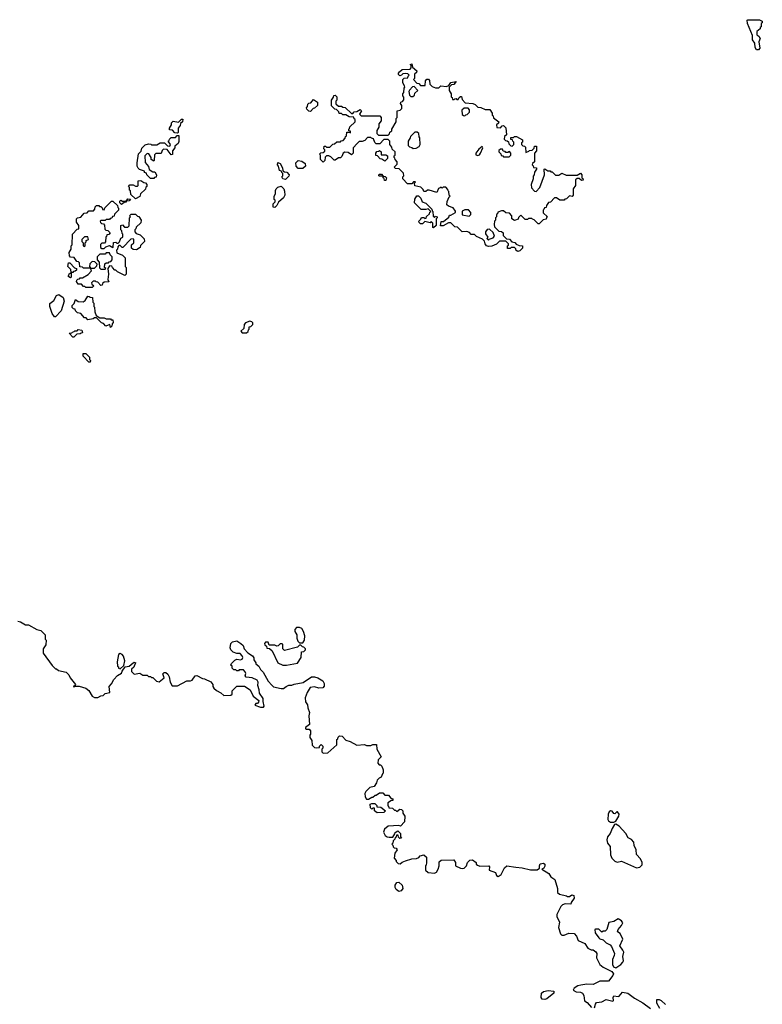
# Model space of a CAD drawing. Extents: x 2106670 to 2323771, y 35271 to 224896.
# Tile 324 of 419: x 2274654 to 2281530, y 143573 to 152690. Entities that reach past the tile are written whole.
import ezdxf

# ---------------------------------------------------------------- set-up
doc = ezdxf.new("R2010")
doc.units = 0

msp = doc.modelspace()

# ---------------------------------------------------------------- linework, layer by layer
at = {"layer": '0CON20XD'}
for points in [[(2281495, 152410), (2281475, 152410), (2281463, 152433), (2281461.7, 152471.7), (2281440, 152505), (2281440, 152545), (2281393.3, 152655), (2281390, 152685), (2281395, 152690), (2281505, 152690), (2281530, 152675), (2281528.3, 152661.7), (2281520, 152655), (2281520, 152625), (2281511.7, 152618.3), (2281510, 152605), (2281478.3, 152581.7), (2281478.3, 152548.3), (2281496.4, 152536.4), (2281510, 152515), (2281497.5, 152485), (2281506.2, 152425), (2281495, 152410)], [(2279265, 150542.5), (2279251.7, 150551.7), (2279248.3, 150568.3), (2279235, 150580), (2279205, 150580), (2279195, 150570), (2279171.7, 150571.7), (2279170, 150595), (2279178.3, 150601.7), (2279180, 150615), (2279155, 150640), (2279095, 150640), (2279068.3, 150611.7), (2279027, 150593), (2278995, 150590), (2278977, 150597), (2278964.1, 150614.1), (2278958.3, 150638.3), (2278938.3, 150658.3), (2278885, 150683.3), (2278865, 150700), (2278835, 150700), (2278818.3, 150718.3), (2278795, 150730), (2278750, 150725), (2278708.3, 150768.3), (2278683, 150773), (2278645, 150810), (2278625, 150810), (2278575, 150780), (2278551.7, 150781.7), (2278555, 150820), (2278578.3, 150821.7), (2278628.3, 150861.7), (2278635, 150880), (2278645, 150880), (2278690, 150905), (2278688.3, 150918.3), (2278668.3, 150948.3), (2278625, 150962.5), (2278610, 150975), (2278613, 151007), (2278631.7, 151048.3), (2278640, 151055), (2278630, 151065), (2278628.3, 151098.3), (2278620, 151105), (2278618.3, 151118.3), (2278598.3, 151138.3), (2278575, 151140), (2278565, 151130), (2278555, 151140), (2278548.3, 151131.7), (2278531.7, 151128.3), (2278515, 151090), (2278445, 151112.5), (2278428.3, 151111.7), (2278415, 151100), (2278395, 151100), (2278388.3, 151118.3), (2278368.3, 151138.3), (2278311.7, 151151.7), (2278310, 151175), (2278320, 151185), (2278315, 151190), (2278301.7, 151188.3), (2278285, 151170), (2278245, 151170), (2278200, 151215), (2278200, 151235), (2278210, 151245), (2278208.3, 151268.3), (2278168.3, 151308.3), (2278132.5, 151312.5), (2278120, 151325), (2278148.3, 151351.7), (2278150, 151375), (2278130, 151395), (2278128.3, 151408.3), (2278120, 151415), (2278121.7, 151428.3), (2278130, 151435), (2278130, 151465), (2278101.7, 151491.7), (2278098.3, 151508.3), (2278080, 151535), (2278080, 151565), (2278065, 151580), (2278025, 151580), (2277988.3, 151541.7), (2277955, 151540), (2277941.7, 151551.7), (2277928.3, 151588.3), (2277911.7, 151591.7), (2277905, 151600), (2277875, 151600), (2277848.3, 151571.7), (2277825, 151562.5), (2277798.3, 151561.7), (2277780, 151545), (2277740, 151505), (2277740, 151455), (2277725, 151440), (2277695, 151460), (2277665, 151462.5), (2277650, 151455), (2277637, 151423), (2277625, 151410), (2277605, 151410), (2277575, 151390), (2277565, 151390), (2277535, 151420), (2277515, 151430), (2277495, 151430), (2277481.7, 151418.3), (2277480, 151385), (2277465, 151370), (2277440, 151395), (2277440, 151435), (2277430, 151445), (2277441.7, 151458.3), (2277465, 151460), (2277478.3, 151471.7), (2277480, 151485), (2277470, 151495), (2277471.7, 151518.3), (2277485, 151520), (2277495, 151510), (2277525, 151510), (2277551.7, 151538.3), (2277568.3, 151541.7), (2277591.7, 151558.3), (2277625, 151560), (2277631.7, 151568.3), (2277648.3, 151571.7), (2277668.3, 151591.7), (2277671.7, 151608.3), (2277680, 151615), (2277681.7, 151648.3), (2277705, 151650), (2277718.3, 151641.7), (2277718.3, 151658.3), (2277701.7, 151661.7), (2277700, 151675), (2277708.3, 151681.7), (2277711.7, 151698.3), (2277760, 151745), (2277760, 151765), (2277751.7, 151771.7), (2277748.3, 151788.3), (2277705, 151790), (2277675, 151810), (2277645, 151810), (2277635, 151820), (2277611.7, 151821.7), (2277608.3, 151838.3), (2277588.3, 151858.3), (2277571.7, 151861.7), (2277541.7, 151891.7), (2277540, 151945), (2277558.3, 151971.7), (2277561.7, 151988.3), (2277575, 151990), (2277590, 151975), (2277590, 151945), (2277580, 151935), (2277581.7, 151911.7), (2277605, 151890), (2277635, 151890), (2277645, 151880), (2277668.3, 151878.3), (2277725, 151820), (2277738.3, 151821.7), (2277751.7, 151838.3), (2277775, 151840), (2277805, 151860), (2277820, 151845), (2277800, 151815), (2277815, 151800), (2277988.3, 151798.3), (2278000, 151785), (2278000, 151755), (2277980, 151725), (2277980, 151695), (2277960, 151665), (2277960, 151635), (2277975, 151620), (2278065, 151620), (2278078.3, 151631.7), (2278081.7, 151648.3), (2278098.3, 151661.7), (2278100, 151675), (2278140, 151745), (2278140, 151775), (2278150, 151785), (2278150, 151845), (2278177, 151853), (2278193.3, 151866.7), (2278192.5, 151895), (2278180, 151915), (2278183.6, 151926.4), (2278198.3, 151931.7), (2278211.7, 151948.3), (2278211.7, 151971.7), (2278200, 151985), (2278200, 152005), (2278210, 152015), (2278212.5, 152055), (2278220, 152065), (2278218.3, 152078.3), (2278200, 152105), (2278200, 152135), (2278215, 152150), (2278248.3, 152151.7), (2278251.7, 152168.3), (2278260, 152175), (2278248.3, 152188.3), (2278225, 152192.5), (2278201.7, 152188.3), (2278190, 152175), (2278175, 152170), (2278161.7, 152181.7), (2278160, 152195), (2278171.7, 152208.3), (2278195, 152230), (2278268.3, 152231.7), (2278280, 152245), (2278280, 152265), (2278270, 152275), (2278285, 152280), (2278291.7, 152251.7), (2278330, 152215), (2278328.3, 152201.7), (2278310, 152185), (2278310, 152145), (2278300, 152135), (2278331.7, 152101.7), (2278348.3, 152098.3), (2278365, 152080), (2278408.3, 152081.7), (2278410, 152125), (2278425, 152140), (2278438.3, 152138.3), (2278448.3, 152128.3), (2278451.7, 152091.7), (2278471.7, 152071.7), (2278505, 152060), (2278535, 152060), (2278553.8, 152076.2), (2278605, 152070), (2278628.3, 152081.7), (2278645, 152107.5), (2278695, 152116.7), (2278675, 152090), (2278651.7, 152088.3), (2278630, 152065), (2278630, 152035), (2278650, 152005), (2278650, 151975), (2278658.3, 151968.3), (2278661.7, 151951.7), (2278675, 151950), (2278681.7, 151958.3), (2278695, 151960), (2278701.7, 151951.7), (2278715, 151950), (2278721.7, 151968.3), (2278735, 151980), (2278745, 151980), (2278751.7, 151951.7), (2278780, 151920), (2278850, 151915), (2278870, 151905), (2278895, 151880), (2278925, 151876.7), (2278965, 151860), (2279008.3, 151858.3), (2279030, 151825), (2279030, 151805), (2279038.3, 151798.3), (2279041.7, 151781.7), (2279090, 151745), (2279088.3, 151731.7), (2279070, 151715), (2279071.7, 151691.7), (2279105, 151690), (2279121.7, 151708.3), (2279135, 151710), (2279155, 151690), (2279160, 151625), (2279141.7, 151608.3), (2279140, 151585), (2279151.7, 151571.7), (2279168.3, 151568.3), (2279178.3, 151558.3), (2279181.7, 151541.7), (2279201.7, 151521.7), (2279215, 151520), (2279230, 151535), (2279230, 151555), (2279220, 151565), (2279218.3, 151578.3), (2279201.7, 151581.7), (2279201.7, 151598.3), (2279225, 151600), (2279235, 151610), (2279255, 151610), (2279308.3, 151578.3), (2279310, 151555), (2279301.7, 151548.3), (2279300, 151535), (2279311.7, 151521.7), (2279328.3, 151518.3), (2279338.3, 151508.3), (2279341.7, 151461.7), (2279368.3, 151471.7), (2279375, 151480), (2279398.3, 151481.7), (2279418.3, 151501.7), (2279421.7, 151518.3), (2279438.3, 151518.3), (2279440, 151475), (2279420, 151455), (2279420, 151375), (2279401.7, 151358.3), (2279400, 151345), (2279408.3, 151338.3), (2279411.7, 151321.7), (2279438.3, 151318.3), (2279440, 151305), (2279421.7, 151278.3), (2279417.5, 151255), (2279408.3, 151241.7), (2279406.7, 151215), (2279390, 151165), (2279391.7, 151131.7), (2279421.7, 151101.7), (2279435, 151100), (2279470, 151135), (2279512.5, 151255), (2279510, 151305), (2279515, 151310), (2279545, 151290), (2279565, 151290), (2279571.7, 151281.7), (2279585, 151280), (2279615, 151250), (2279645, 151250), (2279675, 151267.5), (2279715, 151250), (2279815, 151250), (2279845, 151270), (2279860, 151255), (2279860, 151225), (2279868.3, 151218.3), (2279870, 151205), (2279855, 151200), (2279835, 151220), (2279815, 151220), (2279801.7, 151208.3), (2279800, 151155), (2279780, 151125), (2279780, 151065), (2279768.3, 151051.7), (2279745, 151060), (2279718.3, 151031.7), (2279701.7, 151028.3), (2279695, 151020), (2279655, 151020), (2279625, 151040), (2279605, 151040), (2279568.3, 151001.7), (2279551.7, 150998.3), (2279531.7, 150968.3), (2279528.3, 150951.7), (2279511.7, 150948.3), (2279508.3, 150931.7), (2279500, 150925), (2279501.7, 150901.7), (2279540, 150865), (2279531.7, 150858.3), (2279528.3, 150841.7), (2279501.7, 150838.3), (2279465, 150800), (2279455, 150800), (2279418.3, 150838.3), (2279401.7, 150841.7), (2279395, 150850), (2279365, 150850), (2279355, 150840), (2279335, 150840), (2279295, 150880), (2279271.7, 150858.3), (2279268.3, 150841.7), (2279235, 150830), (2279210, 150845), (2279210, 150875), (2279188.3, 150898.3), (2279155, 150902.5), (2279135, 150920), (2279115, 150920), (2279081.7, 150908.3), (2279078.3, 150891.7), (2279070, 150885), (2279070, 150865), (2279060, 150855), (2279060, 150835), (2279050, 150825), (2279046.7, 150795), (2279051.7, 150771.7), (2279091.7, 150731.7), (2279115, 150730), (2279130, 150715), (2279131.7, 150691.7), (2279161.7, 150661.7), (2279188.3, 150658.3), (2279211.7, 150631.7), (2279237, 150627), (2279251.7, 150611.7), (2279278.3, 150598.3), (2279310, 150595), (2279310, 150575), (2279285, 150550), (2279265, 150542.5)], [(2278295, 151980), (2278308.3, 151991.7), (2278311.7, 152008.3), (2278340, 152035), (2278305, 152070), (2278291.7, 152068.3), (2278261.7, 152038.3), (2278257.5, 152025), (2278261.7, 151991.7), (2278275, 151980), (2278295, 151980)], [(2277345, 151840), (2277331.7, 151841.7), (2277311.7, 151861.7), (2277310, 151875), (2277320, 151885), (2277321.7, 151908.3), (2277331.7, 151918.3), (2277348.3, 151921.7), (2277375, 151950), (2277410, 151925), (2277410, 151895), (2277385, 151870), (2277371.7, 151868.3), (2277345, 151840)], [(2278775, 151800), (2278785, 151810), (2278798.3, 151811.7), (2278820, 151835), (2278820, 151855), (2278805, 151870), (2278768.3, 151871.7), (2278748.3, 151851.7), (2278751.7, 151811.7), (2278761.7, 151801.7), (2278775, 151800)], [(2276115, 151640), (2276091.7, 151641.7), (2276068.3, 151668.3), (2276041.7, 151671.7), (2276040, 151685), (2276060, 151715), (2276060, 151735), (2276075, 151750), (2276125, 151740), (2276151.7, 151768.3), (2276165, 151770), (2276160, 151745), (2276141.7, 151728.3), (2276138.3, 151711.7), (2276120, 151685), (2276120, 151645), (2276115, 151640)], [(2275895, 151220), (2275865, 151220), (2275830, 151255), (2275828.3, 151268.3), (2275810, 151275), (2275808.3, 151288.3), (2275763, 151303), (2275750, 151315), (2275742.5, 151335), (2275742.5, 151365), (2275752.5, 151447.5), (2275778.3, 151471.7), (2275785, 151500), (2275815, 151530), (2275845, 151540), (2275867, 151537), (2275875, 151530), (2275925, 151530), (2275955, 151550), (2275995, 151550), (2276021.7, 151521.7), (2276045, 151520), (2276050, 151535), (2276030, 151565), (2276038.3, 151571.7), (2276040, 151585), (2276055, 151600), (2276095, 151600), (2276111.7, 151618.3), (2276128.3, 151618.3), (2276127, 151563), (2276120, 151545), (2276091.7, 151518.3), (2276090, 151505), (2276070, 151475), (2276068.3, 151441.7), (2276055, 151440), (2276018.3, 151488.3), (2275985, 151490), (2275971.7, 151478.3), (2275965, 151450), (2275915, 151450), (2275901.7, 151438.3), (2275900, 151385), (2275895, 151380), (2275872.5, 151395), (2275870, 151415), (2275848.3, 151448.3), (2275835, 151450), (2275811.7, 151428.3), (2275816.7, 151366.7), (2275845, 151330), (2275851.7, 151301.7), (2275885, 151280), (2275905, 151280), (2275920, 151255), (2275918.3, 151231.7), (2275901.7, 151228.3), (2275895, 151220)], [(2278298.3, 151498.3), (2278325, 151500), (2278353.3, 151516.7), (2278363.3, 151535), (2278360, 151595), (2278352.5, 151605), (2278350, 151635), (2278335, 151650), (2278311.7, 151648.3), (2278271.7, 151608.3), (2278270, 151595), (2278250, 151565), (2278250, 151525), (2278261.7, 151511.7), (2278285, 151507.5), (2278298.3, 151498.3)], [(2278035, 151380), (2278008.3, 151398.3), (2277991.7, 151401.7), (2277968.3, 151428.3), (2277951.7, 151431.7), (2277950, 151455), (2277961.7, 151468.3), (2277978.3, 151471.7), (2277985, 151480), (2278000, 151465), (2278000, 151440), (2278045, 151440), (2278058.3, 151428.3), (2278060, 151405), (2278035, 151380)], [(2278895, 151433.8), (2278910, 151440), (2278921.2, 151455), (2278942.5, 151505), (2278937, 151517), (2278905, 151492.5), (2278877.1, 151455), (2278878.8, 151438.8), (2278895, 151433.8)], [(2279185, 151420), (2279200, 151435), (2279200, 151455), (2279188.3, 151468.3), (2279175, 151460), (2279155, 151460), (2279148.3, 151468.3), (2279131.7, 151471.7), (2279125, 151490), (2279105, 151490), (2279091.7, 151478.3), (2279090, 151465), (2279108.3, 151448.3), (2279111.7, 151431.7), (2279128.3, 151428.3), (2279135, 151420), (2279185, 151420)], [(2277115, 151210), (2277090, 151215), (2277082.5, 151235), (2277090, 151245), (2277090, 151265), (2277080, 151275), (2277078.3, 151288.3), (2277060, 151295), (2277050, 151335), (2277040, 151345), (2277043, 151367), (2277067, 151357), (2277087, 151317), (2277091.7, 151291.7), (2277105, 151280), (2277127, 151277), (2277150, 151255), (2277145, 151240), (2277115, 151210)], [(2277275, 151312.5), (2277233, 151313), (2277213, 151333), (2277210, 151365), (2277233, 151387), (2277265, 151380), (2277298.3, 151358.3), (2277300, 151335), (2277275, 151312.5)], [(2278045, 151200), (2278031.7, 151201.7), (2278028.3, 151218.3), (2278020, 151225), (2278020, 151240), (2277985, 151240), (2277980, 151245), (2277981.7, 151258.3), (2278005, 151260), (2278020, 151240), (2278038.3, 151238.3), (2278050, 151225), (2278045, 151200)], [(2275725, 151030), (2275681.7, 151071.7), (2275680, 151105), (2275671.7, 151111.7), (2275670, 151135), (2275660, 151145), (2275675, 151160), (2275705, 151160), (2275725, 151150), (2275745, 151150), (2275750, 151155), (2275751.7, 151198.3), (2275775, 151200), (2275801.7, 151181.7), (2275818.3, 151178.3), (2275830, 151165), (2275830, 151145), (2275821.7, 151138.3), (2275818.3, 151121.7), (2275771.7, 151078.3), (2275766.4, 151053.6), (2275725, 151030)], [(2277015, 150952.5), (2277000, 150955), (2277000, 150985), (2277020, 151005), (2277018.3, 151018.3), (2277010, 151025), (2277010, 151055), (2277021.7, 151078.3), (2277023, 151107), (2277030, 151125), (2277045, 151140), (2277075, 151150), (2277100, 151125), (2277107, 151103), (2277107.5, 151065), (2277095, 151040), (2277050, 151000), (2277035, 150970), (2277015, 150952.5)], [(2275325, 150210), (2275265, 150210), (2275258.3, 150218.3), (2275245, 150220), (2275225, 150240), (2275195, 150240), (2275180, 150265), (2275181.7, 150278.3), (2275191.7, 150288.3), (2275208.3, 150291.7), (2275215, 150300), (2275235, 150300), (2275288.3, 150331.7), (2275320, 150365), (2275310, 150390), (2275245, 150390), (2275235, 150400), (2275211.7, 150401.7), (2275208.3, 150438.3), (2275198.3, 150448.3), (2275181.7, 150451.7), (2275158.3, 150488.3), (2275125, 150490), (2275113.6, 150503.6), (2275112.5, 150535), (2275130, 150565), (2275130, 150595), (2275140, 150605), (2275142.5, 150705), (2275185, 150750), (2275200, 150755), (2275200, 150785), (2275180, 150815), (2275180, 150845), (2275190, 150855), (2275218.3, 150861.7), (2275251.7, 150898.3), (2275278.3, 150901.7), (2275295, 150920), (2275338.3, 150921.7), (2275350, 150935), (2275351.7, 150958.3), (2275365, 150970), (2275385, 150970), (2275391.7, 150961.7), (2275405, 150960), (2275418.3, 150948.3), (2275421.7, 150931.7), (2275435, 150930), (2275441.7, 150948.3), (2275505, 151010), (2275515, 151010), (2275558.3, 150968.3), (2275561.7, 150951.7), (2275570, 150945), (2275570, 150925), (2275531.7, 150888.3), (2275528.3, 150871.7), (2275511.7, 150868.3), (2275508.3, 150851.7), (2275491.7, 150848.3), (2275485, 150840), (2275455, 150840), (2275445, 150830), (2275405, 150830), (2275400, 150825), (2275401.7, 150811.7), (2275411.7, 150801.7), (2275428.3, 150798.3), (2275438.3, 150788.3), (2275441.7, 150751.7), (2275451.7, 150741.7), (2275468.3, 150738.3), (2275490, 150715), (2275478.3, 150701.7), (2275461.7, 150698.3), (2275458.3, 150681.7), (2275451.7, 150678.3), (2275448.3, 150631.7), (2275438.3, 150621.7), (2275415, 150620), (2275401.7, 150608.3), (2275401.7, 150581.7), (2275415, 150570), (2275435, 150570), (2275451.7, 150588.3), (2275485, 150600), (2275515, 150580), (2275520, 150585), (2275521.7, 150628.3), (2275545, 150630), (2275551.7, 150621.7), (2275565, 150620), (2275578.3, 150631.7), (2275591.7, 150668.3), (2275610, 150675), (2275610, 150705), (2275601.7, 150711.7), (2275600, 150735), (2275590, 150745), (2275590, 150785), (2275605, 150790), (2275625, 150770), (2275655, 150770), (2275668.3, 150781.7), (2275670, 150855), (2275680, 150865), (2275670, 150875), (2275685, 150890), (2275725, 150890), (2275745, 150870), (2275756.4, 150866.4), (2275780, 150835), (2275775, 150810), (2275731.7, 150768.3), (2275730, 150755), (2275720, 150745), (2275720, 150725), (2275731.7, 150711.7), (2275768.3, 150698.3), (2275805, 150660), (2275810, 150635), (2275771.7, 150598.3), (2275768.3, 150581.7), (2275735, 150560), (2275705, 150562.5), (2275690, 150575), (2275690, 150605), (2275710, 150625), (2275710, 150655), (2275705, 150660), (2275681.7, 150658.3), (2275608.3, 150581.7), (2275601.7, 150581.7), (2275585, 150600), (2275571.7, 150598.3), (2275561.7, 150588.3), (2275560, 150565), (2275550, 150555), (2275551.7, 150531.7), (2275605, 150510), (2275630, 150485), (2275630, 150405), (2275640, 150395), (2275640, 150335), (2275628.3, 150321.7), (2275560, 150355), (2275545, 150370), (2275535, 150370), (2275512.5, 150395), (2275508.3, 150408.3), (2275485, 150410), (2275470, 150385), (2275476.2, 150335), (2275470, 150285), (2275478.3, 150261.7), (2275435, 150260), (2275421.7, 150248.3), (2275418.3, 150231.7), (2275405, 150230), (2275378.3, 150258.3), (2275361.7, 150261.7), (2275355, 150270), (2275335, 150270), (2275320, 150255), (2275321.7, 150241.7), (2275340, 150225), (2275325, 150210)], [(2275595, 150980), (2275580, 150995), (2275581.7, 151008.3), (2275591.7, 151018.3), (2275605, 151010), (2275640, 151010), (2275655, 151030), (2275678.3, 151028.3), (2275668.3, 151011.7), (2275640, 151010), (2275638.3, 151001.7), (2275621.7, 150998.3), (2275595, 150980)], [(2278485, 150762.5), (2278480, 150765), (2278480, 150805), (2278465, 150820), (2278455, 150810), (2278405, 150820), (2278385, 150800), (2278365, 150800), (2278351.7, 150811.7), (2278350, 150825), (2278368.3, 150841.7), (2278375, 150860), (2278395, 150860), (2278405, 150850), (2278418.3, 150851.7), (2278421.7, 150868.3), (2278448.3, 150891.7), (2278451.7, 150908.3), (2278460, 150915), (2278435, 150940), (2278415, 150932.5), (2278371.7, 150931.7), (2278310, 150995), (2278313, 151027), (2278331.7, 151058.3), (2278345, 151060), (2278367, 151037), (2278380, 151005), (2278415, 150990), (2278470, 150935), (2278471.7, 150921.7), (2278480, 150915), (2278481.7, 150871.7), (2278495, 150860), (2278505, 150870), (2278520, 150865), (2278520, 150855), (2278510, 150845), (2278510, 150785), (2278485, 150762.5)], [(2278815, 150870), (2278830, 150885), (2278830, 150905), (2278808.3, 150928.3), (2278775, 150930), (2278751.7, 150918.3), (2278751.7, 150881.7), (2278815, 150870)], [(2278995, 150650), (2279001.7, 150658.3), (2279038.3, 150671.7), (2279050, 150685), (2279038.3, 150718.3), (2279005, 150750), (2278981.7, 150748.3), (2278967.5, 150725), (2278968.3, 150708.3), (2278990, 150675), (2278980, 150665), (2278995, 150650)], [(2275255, 150590), (2275260, 150595), (2275260, 150625), (2275268.3, 150631.7), (2275270, 150645), (2275290, 150655), (2275285, 150680), (2275255, 150680), (2275230, 150655), (2275230, 150635), (2275240, 150625), (2275240, 150595), (2275255, 150590)], [(2275445, 150380), (2275450, 150385), (2275440, 150395), (2275441.7, 150428.3), (2275455, 150440), (2275475, 150440), (2275481.7, 150448.3), (2275498.3, 150451.7), (2275510, 150465), (2275510, 150495), (2275491.7, 150511.7), (2275485, 150530), (2275455, 150530), (2275445, 150520), (2275395, 150520), (2275370, 150495), (2275370, 150465), (2275390, 150445), (2275391.7, 150391.7), (2275405, 150380), (2275445, 150380)], [(2275125, 150300), (2275100, 150315), (2275108.3, 150321.7), (2275111.7, 150338.3), (2275130, 150350), (2275128.3, 150378.3), (2275100, 150405), (2275105, 150440), (2275118.3, 150438.3), (2275161.7, 150391.7), (2275180, 150385), (2275178.3, 150371.7), (2275168.3, 150361.7), (2275151.7, 150358.3), (2275145, 150350), (2275130, 150350), (2275130, 150305), (2275125, 150300)], [(2275345, 150390), (2275368.3, 150411.7), (2275370, 150425), (2275348.3, 150448.3), (2275325, 150450), (2275301.7, 150428.3), (2275300, 150405), (2275310, 150390), (2275345, 150390)], [(2274985, 149940), (2274975, 149940), (2274955, 149970), (2274933.6, 150033.6), (2274933, 150063), (2274969.3, 150090.7), (2274995, 150136.2), (2275015, 150146.2), (2275055, 150117.5), (2275066.7, 150085), (2275037.5, 149995), (2274985, 149940)], [(2275495, 149840), (2275488.3, 149868.3), (2275451.7, 149851.7), (2275428.3, 149878.3), (2275411.7, 149881.7), (2275365, 149930), (2275345, 149930), (2275335, 149920), (2275285, 149910), (2275268.3, 149928.3), (2275255, 149930), (2275218.3, 149968.3), (2275190, 149975), (2275170, 149995), (2275168.3, 150008.3), (2275151.7, 150011.7), (2275140, 150025), (2275140, 150045), (2275158.3, 150061.7), (2275171.7, 150098.3), (2275195, 150080), (2275241.7, 150078.3), (2275260, 150090), (2275285, 150130), (2275298.3, 150128.3), (2275305, 150120), (2275328.3, 150118.3), (2275330, 150075), (2275340, 150065), (2275340, 150035), (2275347, 150027), (2275350, 149985), (2275361.7, 149951.7), (2275395, 149930), (2275435, 149930), (2275455, 149920), (2275495, 149920), (2275501.7, 149911.7), (2275515, 149910), (2275520, 149885), (2275510, 149875), (2275508.3, 149851.7), (2275495, 149840)], [(2276755, 149790), (2276768.3, 149801.7), (2276771.7, 149818.3), (2276780, 149825), (2276780, 149845), (2276795, 149850), (2276811.7, 149868.3), (2276811.7, 149881.7), (2276801.7, 149891.7), (2276785, 149897.5), (2276745, 149882.5), (2276733, 149867), (2276728.3, 149831.7), (2276700, 149805), (2276715, 149790), (2276755, 149790)], [(2275155, 149750), (2275145, 149750), (2275111.7, 149788.3), (2275135, 149790), (2275141.7, 149798.3), (2275158.3, 149801.7), (2275165, 149810), (2275185, 149810), (2275195, 149820), (2275230, 149815), (2275235, 149790), (2275221.7, 149788.3), (2275215, 149780), (2275181.7, 149778.3), (2275155, 149750)], [(2275305, 149520), (2275295, 149520), (2275240, 149575), (2275241.7, 149598.3), (2275265, 149600), (2275300, 149565), (2275300, 149545), (2275310, 149535), (2275305, 149520)], [(2274635, 147120), (2274660, 147115), (2274708.3, 147088.3), (2274735, 147087.5), (2274813, 147043), (2274850, 147035), (2274890, 146995), (2274890, 146955), (2274900, 146945), (2274897, 146903), (2274872.5, 146865), (2274872.5, 146825), (2274955, 146710), (2274985, 146680), (2274995, 146680), (2275013, 146663), (2275085, 146650), (2275110, 146625), (2275120, 146595), (2275170, 146535), (2275160, 146520), (2275151.7, 146518.3), (2275155, 146510), (2275160, 146520), (2275205, 146520), (2275265, 146500), (2275295, 146480), (2275323.3, 146425), (2275345, 146413.3), (2275376.4, 146413.6), (2275405, 146430), (2275427, 146433), (2275445, 146450), (2275488.3, 146461.7), (2275483, 146517), (2275505, 146540), (2275525, 146580), (2275560.7, 146619.3), (2275595, 146640), (2275601.7, 146658.3), (2275631.7, 146698.3), (2275667, 146703), (2275703.6, 146736.4), (2275715, 146740), (2275730, 146735), (2275721.7, 146728.3), (2275710, 146695), (2275690, 146675), (2275690, 146655), (2275715, 146630), (2275765, 146640), (2275795, 146620), (2275835, 146620), (2275845, 146610), (2275865, 146610), (2275875, 146600), (2275885, 146600), (2275920, 146565), (2275945, 146560), (2275990, 146595), (2275978.3, 146631.7), (2275990, 146645), (2276007, 146647), (2276025, 146630), (2276037.5, 146605), (2276047.5, 146555), (2276065, 146522.5), (2276116.4, 146523.6), (2276201.7, 146568.3)], [(2277275, 146920), (2277290, 146945), (2277292.5, 146985), (2277282.5, 147025), (2277265, 147052.5), (2277245, 147062.5), (2277218.3, 147061.7), (2277200, 147045), (2277200, 147025), (2277220, 146995), (2277220, 146965), (2277230, 146935), (2277245, 146920), (2277275, 146920)], [(2276201.7, 146568.3), (2276235, 146567.5), (2276250, 146575), (2276280, 146615), (2276295, 146617.5), (2276345, 146590), (2276365, 146587.5), (2276425, 146560), (2276442.5, 146535), (2276442.5, 146515), (2276450.7, 146500.7), (2276475, 146477.5), (2276517, 146457), (2276545, 146433.3), (2276610, 146435), (2276620, 146445), (2276620, 146475), (2276665, 146520), (2276735, 146520), (2276786.4, 146486.4), (2276817, 146427), (2276867, 146387), (2276865, 146370), (2276855, 146360), (2276841.7, 146358.3), (2276831.7, 146341.7), (2276883.6, 146323.6), (2276910, 146325), (2276916.7, 146335), (2276907, 146377), (2276907.5, 146405), (2276873.6, 146453.6), (2276872.5, 146485), (2276857.5, 146525), (2276862.5, 146555), (2276852.5, 146575), (2276805, 146596.7), (2276751.7, 146601.7), (2276742.5, 146615), (2276747.5, 146635), (2276741.7, 146651.7), (2276725, 146670), (2276685, 146670), (2276678.3, 146661.7), (2276665, 146660), (2276655, 146670), (2276635, 146670), (2276620, 146685), (2276620, 146705), (2276610, 146715), (2276615, 146730), (2276645, 146760), (2276665, 146767.5), (2276697, 146763), (2276715, 146770), (2276720, 146785), (2276715, 146800), (2276695, 146820), (2276665, 146820), (2276630, 146835), (2276610, 146855), (2276603, 146873), (2276610, 146915), (2276625, 146930), (2276665, 146937.5), (2276702.5, 146915), (2276722.5, 146895), (2276732.5, 146865), (2276767, 146827), (2276809.3, 146799.3), (2276821.7, 146781.7), (2276823, 146763), (2276840, 146735), (2276840, 146725), (2276867.5, 146705), (2276883.9, 146673.9), (2276908.3, 146648.3), (2276953.9, 146563.9), (2276987, 146527), (2277005, 146513.3), (2277075, 146497.5), (2277095, 146497.5), (2277120, 146515), (2277145, 146527.5), (2277175, 146527.5), (2277195, 146537.5), (2277277, 146553), (2277355, 146606.2), (2277385, 146606.2), (2277415, 146596.7), (2277459.3, 146569.3), (2277472.5, 146545), (2277471.7, 146518.3), (2277460, 146505), (2277425, 146500), (2277385, 146512.5), (2277343, 146507), (2277315, 146460), (2277298.3, 146411.7), (2277300, 146375), (2277320, 146345), (2277321.7, 146318.3), (2277337.5, 146275), (2277332.5, 146245), (2277337.5, 146165), (2277300, 146135), (2277300, 146125), (2277305, 146120), (2277335, 146120), (2277347, 146107), (2277347.5, 146075), (2277340, 146065), (2277340, 146045), (2277357.5, 146015), (2277363, 145973), (2277385, 145950), (2277405, 145947.5), (2277428.3, 145951.7), (2277430, 145965), (2277445, 145980), (2277460, 145965), (2277460, 145945), (2277450, 145935), (2277451.7, 145911.7), (2277465, 145900), (2277507, 145903), (2277590, 145975), (2277590, 146025), (2277598.3, 146031.7), (2277601.7, 146048.3), (2277615, 146060), (2277640, 146055), (2277675, 146020), (2277715, 146007.5), (2277775, 145972.5), (2277845, 145977.5), (2277865, 145970), (2277905, 145970), (2277925, 145980), (2277958.3, 145978.3), (2277960, 145935), (2278000, 145865), (2277973, 145837), (2277970, 145805), (2277981.7, 145791.7), (2277995, 145790), (2278008.3, 145778.3), (2278020, 145745), (2278020, 145715), (2278011.7, 145708.3), (2278000, 145675), (2277981.7, 145668.3), (2277965, 145650), (2277957.5, 145625), (2277935, 145590), (2277895, 145580), (2277857.5, 145545), (2277850, 145525), (2277853.6, 145493.6), (2277865, 145472.5), (2277885, 145472.5), (2277915, 145490), (2277925, 145490), (2277945, 145510), (2277955, 145510), (2277985, 145530), (2278015, 145530), (2278035, 145510), (2278068.3, 145508.3), (2278091.7, 145481.7), (2278110, 145475), (2278108.3, 145461.7), (2278095, 145460), (2278061.7, 145438.3), (2278061.7, 145411.7), (2278068.3, 145408.3), (2278071.7, 145391.7), (2278105, 145390), (2278125, 145370), (2278135, 145370), (2278145, 145360), (2278175, 145380), (2278188.3, 145378.3), (2278200, 145365), (2278201.7, 145341.7), (2278220, 145315), (2278217, 145263), (2278178.3, 145221.7), (2278165, 145230), (2278065, 145222.5), (2278032.5, 145195), (2278023.9, 145166.1), (2278037.5, 145135), (2278055, 145123.3), (2278075, 145120), (2278108.3, 145121.7), (2278128.3, 145151.7), (2278130, 145165), (2278155, 145180), (2278180, 145155), (2278180, 145125), (2278188.3, 145111.7), (2278175, 145110), (2278161.7, 145121.7), (2278158.3, 145138.3), (2278141.7, 145138.3), (2278138.3, 145121.7), (2278131.7, 145118.3), (2278128.3, 145101.7), (2278111.7, 145088.3), (2278110, 145065), (2278100, 145055), (2278108.3, 145048.3), (2278111.7, 145031.7), (2278121.7, 145021.7), (2278138.3, 145018.3), (2278150, 145005), (2278128.3, 144971.7), (2278122.5, 144925), (2278140, 144905), (2278140, 144895), (2278158.3, 144878.3), (2278177, 144873), (2278195, 144890), (2278225, 144902.5), (2278285, 144920), (2278327, 144923), (2278348.3, 144931.7), (2278363, 144947), (2278397, 144957), (2278420, 144935), (2278420, 144885), (2278417, 144863), (2278410, 144855), (2278410, 144815), (2278435, 144792.5), (2278495, 144786.7), (2278511.7, 144798.3), (2278530, 144825), (2278538.8, 144855), (2278538.3, 144891.7), (2278555, 144907.5), (2278675, 144910), (2278690, 144885), (2278690, 144855), (2278735, 144832.5), (2278755, 144830), (2278770, 144835), (2278790, 144855), (2278800, 144885), (2278821.7, 144908.3), (2278845, 144910), (2278880, 144885), (2278881.7, 144871.7), (2278891.7, 144861.7), (2278913, 144853), (2278997.5, 144855), (2279003.3, 144845), (2279000, 144815), (2279060, 144795), (2279070, 144765), (2279085, 144757.5), (2279112.5, 144775), (2279143.9, 144836.1), (2279163.9, 144856.1), (2279248.3, 144841.7), (2279306.4, 144836.4), (2279385, 144817.5), (2279445, 144817.5), (2279467, 144833), (2279466, 144855), (2279474, 144875), (2279505, 144880.8), (2279515, 144870), (2279516.8, 144853.2), (2279505.8, 144834.2), (2279490, 144825), (2279553.9, 144783.9), (2279572.3, 144752.3), (2279608.9, 144728.9), (2279632.5, 144645), (2279635, 144610), (2279653, 144593), (2279717, 144577), (2279725, 144570), (2279745, 144570), (2279765, 144587.5), (2279785, 144580), (2279786.7, 144555), (2279760, 144515), (2279758.3, 144501.7), (2279705, 144502.5), (2279680, 144495), (2279665, 144480), (2279627.5, 144405), (2279627.5, 144385), (2279651.2, 144335), (2279643.3, 144285), (2279660, 144225), (2279675, 144212.5), (2279695, 144212.5), (2279737, 144233), (2279789.3, 144229.3), (2279810, 144205), (2279823.6, 144163.6), (2279886.4, 144136.4), (2279915, 144092.5), (2279945, 144077.5), (2279965, 144077.5), (2279989.3, 144059.3), (2279997.5, 144045), (2279993.3, 144005), (2280025, 143942.5), (2280056.4, 143916.4), (2280136.9, 143876.9), (2280150.6, 143855), (2280145, 143838.8), (2280105, 143787.5), (2280025, 143786.2), (2279965, 143756.2), (2279905, 143760), (2279850.7, 143750.7), (2279822.5, 143745), (2279788.3, 143721.7), (2279777.5, 143705), (2279805, 143687.5), (2279845, 143685.8), (2279865, 143677.1), (2279876.5, 143655), (2279885, 143606.7), (2279909.6, 143589.5), (2279947.5, 143545)], [(2277125, 146713.3), (2277225, 146732.5), (2277260, 146785), (2277261.7, 146838.3), (2277285, 146840), (2277300, 146855), (2277300, 146865), (2277285, 146880), (2277271.7, 146881.7), (2277258.3, 146898.3), (2277245, 146900), (2277225, 146880), (2277105, 146850), (2277090, 146865), (2277090, 146905), (2277085, 146910), (2277065, 146910), (2277048.3, 146891.7), (2277035, 146890), (2277015, 146897.5), (2276965, 146900), (2276955, 146927.5), (2276930, 146925), (2276920, 146915), (2276923, 146903), (2276938.3, 146888.3), (2276941.7, 146871.7), (2276968.3, 146868.3), (2276992.5, 146845), (2277042.5, 146735), (2277090, 146715), (2277125, 146713.3)], [(2275585, 146680), (2275618.3, 146711.7), (2275627.5, 146755), (2275616.1, 146796.1), (2275603, 146813), (2275585, 146820), (2275568.3, 146811.7), (2275557.5, 146745), (2275560, 146705), (2275568.3, 146698.3), (2275570, 146685), (2275585, 146680)], [(2277965, 145347.5), (2277950, 145355), (2277940, 145365), (2277938.3, 145388.3), (2277925, 145390), (2277915, 145380), (2277901.7, 145391.7), (2277900, 145425), (2277915, 145432.5), (2277941.7, 145431.7), (2277960, 145415), (2277961.7, 145401.7), (2277998.3, 145398.3), (2278040, 145365), (2278025, 145350), (2277965, 145347.5)], [(2280155, 145260), (2280175, 145270), (2280200, 145315), (2280203.3, 145335), (2280190, 145355), (2280182.5, 145355), (2280165, 145337.5), (2280155, 145340), (2280140.4, 145360.5), (2280125, 145364.6), (2280113.3, 145356.7), (2280101.2, 145335), (2280100, 145285), (2280105, 145272.5), (2280125, 145260), (2280155, 145260)], [(2280365, 144836.7), (2280395, 144843.3), (2280416.7, 144865), (2280416.4, 144886.4), (2280400.7, 144920.7), (2280365, 144960), (2280363, 145003), (2280343.6, 145043.6), (2280340, 145075), (2280318.8, 145098.8), (2280287.5, 145115), (2280267.5, 145155), (2280205, 145223.3), (2280175, 145242.5), (2280161.7, 145238.3), (2280138.3, 145201.7), (2280121.2, 145155), (2280095.6, 145124.4), (2280090, 145095), (2280095.5, 145065.5), (2280122.5, 145035), (2280123, 144957), (2280137.5, 144925), (2280165, 144897.5), (2280185, 144890), (2280225, 144897.5), (2280365, 144836.7)], [(2278165, 144618.8), (2278141.2, 144635), (2278131.2, 144655), (2278131.2, 144675), (2278145, 144700), (2278165, 144703.3), (2278196.7, 144675), (2278200, 144645), (2278185, 144623.3), (2278165, 144618.8)], [(2280175, 143911.8), (2280219.6, 143940.5), (2280238.8, 143965), (2280243.3, 143975), (2280237.5, 144015), (2280247.5, 144055), (2280240, 144075), (2280210, 144115), (2280237, 144177), (2280215, 144230), (2280190, 144245), (2280194, 144265), (2280227.5, 144302.5), (2280238.3, 144328.3), (2280227.5, 144347.5), (2280195, 144363.3), (2280155, 144340), (2280110, 144330), (2280090, 144265), (2280075, 144250), (2280055, 144250), (2280045, 144242.5), (2280015, 144270), (2279985, 144270), (2279980, 144265), (2279982.5, 144235), (2280015, 144190), (2280025, 144180), (2280055, 144170), (2280085, 144142.5), (2280120, 144125), (2280135, 144110), (2280160, 144045), (2280159.2, 144025), (2280143, 143987), (2280142.9, 143942.9), (2280151.7, 143921.7), (2280175, 143911.8)], [(2279515, 143616.7), (2279492.3, 143622.3), (2279483.8, 143635), (2279485, 143677.5), (2279505, 143692.5), (2279548.3, 143701.7), (2279600, 143695), (2279600, 143675), (2279535, 143622.5), (2279515, 143616.7)], [(2279975, 143540), (2279984.2, 143575), (2279995, 143589.4), (2280044.2, 143595.8), (2280085, 143617.5), (2280147, 143603), (2280151.7, 143608.3), (2280148, 143635), (2280155, 143653.3), (2280194.5, 143644.5), (2280205, 143647.5), (2280235, 143686.2), (2280285, 143675.8), (2280345, 143630), (2280425, 143587.5), (2280495, 143534.2)], [(2280580, 143535), (2280552.5, 143585), (2280553, 143617), (2280575, 143617.5), (2280595, 143610), (2280633, 143573)]]:
    msp.add_lwpolyline(points, dxfattribs=at)

doc.saveas('drawing.dxf')
